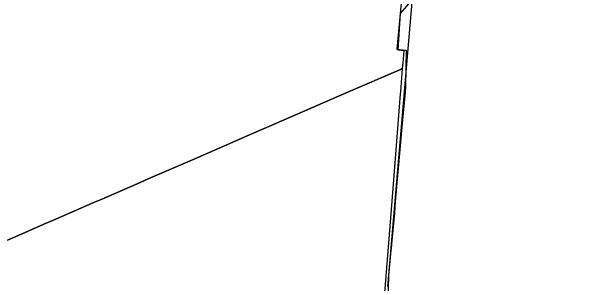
# Model space of a CAD drawing. Extents: x 0 to 34, y 0 to 22.
# Drawn here: x 5.6636 to 5.767, y 15.3242 to 15.372 of the extents above; entities that cross this region are included whole.
import ezdxf

# ---------------------------------------------------------------- set-up
doc = ezdxf.new("R2010")
doc.units = 0
for name, color, linetype in [('GM_X_Corporation', 7, 'Continuous'), ('GM_X_County', 7, 'Continuous'), ('SC_Scratch1', 7, 'Continuous')]:
    doc.layers.add(name, color=color, linetype=linetype)

msp = doc.modelspace()

# ---------------------------------------------------------------- linework, layer by layer
at = {"layer": 'GM_X_Corporation'}
for points in [[(5.739848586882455, 15.38074938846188), (5.732122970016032, 15.37171234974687), (5.731695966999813, 15.365276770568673), (5.732730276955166, 15.36519238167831), (5.732723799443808, 15.365115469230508), (5.732556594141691, 15.363024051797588), (5.732474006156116, 15.361990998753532), (5.732179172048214, 15.361863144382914), (5.722591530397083, 15.357705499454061), (5.708954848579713, 15.351792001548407), (5.705151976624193, 15.350142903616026), (5.701109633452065, 15.34838995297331), (5.695500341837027, 15.345957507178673), (5.68767023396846, 15.342562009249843), (5.685761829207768, 15.341734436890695), (5.679390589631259, 15.338971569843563), (5.678216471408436, 15.338462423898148), (5.67154686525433, 15.335570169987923), (5.66931305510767, 15.334601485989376), (5.666546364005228, 15.333401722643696), (5.662872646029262, 15.331808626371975)], [(5.662872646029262, 15.331808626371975), (5.666546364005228, 15.333401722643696), (5.66931305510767, 15.334601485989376), (5.67154686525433, 15.335570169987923), (5.678216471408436, 15.338462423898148), (5.679390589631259, 15.338971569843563), (5.685761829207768, 15.341734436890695), (5.68767023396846, 15.342562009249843), (5.695500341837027, 15.345957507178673), (5.701109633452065, 15.34838995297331), (5.705151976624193, 15.350142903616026), (5.708954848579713, 15.351792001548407), (5.722591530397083, 15.357705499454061), (5.732179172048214, 15.361863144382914), (5.732474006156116, 15.361990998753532), (5.73234656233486, 15.36039689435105), (5.732215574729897, 15.358758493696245), (5.7322082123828, 15.358666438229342), (5.732059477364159, 15.356805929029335), (5.731755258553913, 15.353000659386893), (5.730608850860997, 15.338661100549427), (5.725971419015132, 15.28065490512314)]]:
    msp.add_lwpolyline(points, dxfattribs=at)
at = {"layer": 'GM_X_County'}
msp.add_lwpolyline([(5.755343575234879, 15.621824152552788), (5.747577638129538, 15.536604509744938), (5.74443167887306, 15.502933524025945), (5.742473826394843, 15.481978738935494), (5.7395756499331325, 15.451618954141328), (5.73675827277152, 15.421595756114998), (5.736509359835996, 15.419103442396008), (5.733403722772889, 15.38550465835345), (5.73328295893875, 15.384217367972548), (5.731526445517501, 15.36541244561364), (5.733172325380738, 15.365237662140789), (5.733048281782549, 15.358869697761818), (5.732958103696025, 15.357851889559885), (5.732521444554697, 15.353001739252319), (5.731243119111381, 15.33860263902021), (5.73107331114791, 15.336594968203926), (5.730555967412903, 15.33106504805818), (5.730482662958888, 15.330278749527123), (5.730459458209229, 15.330030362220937), (5.730096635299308, 15.326179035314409), (5.7300438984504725, 15.325618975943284), (5.729848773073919, 15.323627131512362)], dxfattribs=at)
at = {"layer": 'SC_Scratch1'}
msp.add_lwpolyline([(6.28414536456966, 15.656640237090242), (6.133164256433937, 15.670879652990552), (5.99067378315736, 15.68499052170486), (5.933465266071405, 15.6905226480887), (5.925015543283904, 15.605991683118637), (5.902672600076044, 15.607944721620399), (5.90146987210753, 15.608378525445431), (5.802867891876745, 15.617790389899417), (5.755343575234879, 15.621824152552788), (5.7300438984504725, 15.325618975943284), (5.7292380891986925, 15.291012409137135), (5.728387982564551, 15.286068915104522), (5.725923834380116, 15.279692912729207), (5.713104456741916, 15.14517848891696), (5.688292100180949, 14.884716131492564), (5.670640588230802, 14.670691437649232)], dxfattribs=at)

doc.saveas('drawing.dxf')
